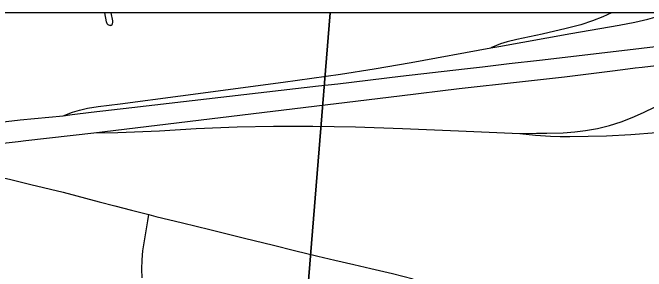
# Model space of a CAD drawing. Extents: x 0 to 34, y 0 to 22.
# Drawn here: x 5.715 to 6.387, y 20.831 to 21.106 of the extents above; entities that cross this region are included whole.
import ezdxf

# ---------------------------------------------------------------- set-up
doc = ezdxf.new("R2010")
doc.units = 0
for name, color, linetype in [('GM_X_City_Street', 7, 'Continuous'), ('GM_X_Corporation', 7, 'Continuous'), ('GM_X_County_Road', 7, 'Continuous'), ('GM_X_Interchange_Ramps', 7, 'Continuous'), ('GM_X_Interstate_Route', 7, 'Continuous'), ('GM_X_State_Route', 7, 'Continuous')]:
    doc.layers.add(name, color=color, linetype=linetype)

msp = doc.modelspace()

# ---------------------------------------------------------------- linework, layer by layer
at = {"layer": 'GM_X_City_Street'}
for points in [[(5.81875, 21.0923), (5.81806, 21.0923), (5.81687, 21.09259), (5.81618, 21.09299), (5.81564, 21.09351), (5.81515, 21.09419), (5.81478, 21.09498), (5.81443, 21.09607), (5.81247, 21.10587)], [(5.81875, 21.0923), (5.81935, 21.09253), (5.82032, 21.09336), (5.82068, 21.09396), (5.82091, 21.0946), (5.82114, 21.09534), (5.82119, 21.09612), (5.8211, 21.09713), (5.81926, 21.10587)], [(5.85229, 20.82436), (5.85207, 20.83357), (5.85233, 20.84341), (5.85307, 20.85321), (5.85394, 20.85927), (5.85832, 20.88491), (5.85945, 20.89152)]]:
    msp.add_lwpolyline(points, dxfattribs=at)
at = {"layer": 'GM_X_Corporation'}
for points in [[(8.71189, 21.10587), (4.05187, 21.10587), (4.0235, 20.82345), (4.01985, 20.77609), (3.99438, 20.44602), (3.94344, 19.94543), (3.9323, 19.82972), (3.91097, 19.60628), (3.89162, 19.41052)], [(7.91119, 21.10587), (4.05187, 21.10587), (4.0235, 20.82345), (4.01985, 20.77609), (3.99438, 20.44602), (3.94344, 19.94543), (3.9323, 19.82972), (3.91097, 19.60628), (3.89162, 19.41052)]]:
    msp.add_lwpolyline(points, dxfattribs=at)
for points in [[(6.05195, 21.10587), (5.06523, 21.10587), (4.99301, 20.3518), (5.98271, 20.25288)], [(7.06384, 21.10587), (6.05195, 21.10587), (5.98271, 20.25288), (6.97134, 20.15852)]]:
    msp.add_lwpolyline(points, close=True, dxfattribs=at)
at = {"layer": 'GM_X_County_Road'}
for points in [[(5.7065, 20.93004), (5.71151, 20.92898), (5.73395, 20.92358), (5.76833, 20.91531), (5.80658, 20.90513), (5.8234, 20.90067), (5.84088, 20.89628), (5.85945, 20.89152)], [(5.85945, 20.89152), (5.86676, 20.88965), (5.89515, 20.88276), (5.92408, 20.87561), (5.944, 20.87075), (5.96086, 20.86654), (5.99165, 20.85903), (6.01394, 20.85355), (6.03864, 20.84727), (6.05683, 20.84312), (6.07676, 20.83837), (6.09493, 20.8342), (6.1179, 20.8288), (6.13978, 20.82334)]]:
    msp.add_lwpolyline(points, dxfattribs=at)
at = {"layer": 'GM_X_Interchange_Ramps'}
for points in [[(6.35022, 21.10587), (6.34114, 21.10148), (6.33017, 21.09711), (6.31776, 21.09306), (6.30215, 21.08889), (6.27666, 21.08319), (6.24993, 21.07752), (6.23955, 21.07498), (6.23592, 21.07396), (6.23238, 21.07262), (6.22237, 21.06841)], [(6.25304, 20.9777), (6.26962, 20.97572), (6.28547, 20.97471), (6.29593, 20.97445), (6.30601, 20.97429), (6.34487, 20.9752), (6.37092, 20.97654), (6.39818, 20.97859), (6.42539, 20.98123), (6.4524, 20.98434)]]:
    msp.add_lwpolyline(points, dxfattribs=at)
at = {"layer": 'GM_X_Interstate_Route'}
msp.add_line((5.80091, 20.97838), (6.12519, 21.01762), dxfattribs=at)
for points in [[(5.6927, 20.98845), (5.7229, 20.99226), (5.76854, 20.99652), (5.7778, 20.99767), (5.79815, 21.00009), (5.84135, 21.00517), (6.03946, 21.02812), (6.05984, 21.03031), (6.12646, 21.03842), (6.19435, 21.04627), (6.21351, 21.04829), (6.24186, 21.05188), (6.27397, 21.05534), (6.35542, 21.06506), (6.46279, 21.07777)], [(6.3753, 21.04719), (6.38301, 21.04811), (6.43053, 21.05369), (6.43858, 21.05456)], [(6.12519, 21.01762), (6.18866, 21.0253), (6.25288, 21.0324), (6.30039, 21.0379), (6.35156, 21.04429), (6.36759, 21.04627), (6.3753, 21.04719)], [(5.72062, 20.96928), (5.72867, 20.97023), (5.80091, 20.97838)], [(5.63784, 20.95947), (5.65463, 20.96144), (5.67868, 20.96438), (5.70152, 20.96704), (5.72062, 20.96928)]]:
    msp.add_lwpolyline(points, dxfattribs=at)
at = {"layer": 'GM_X_State_Route'}
for points in [[(5.76854, 20.99652), (5.77837, 21.00024), (5.78581, 21.0025), (5.79421, 21.0046), (5.80566, 21.00628), (5.8288, 21.00926), (5.89289, 21.01754), (6.00192, 21.03221), (6.06287, 21.04071), (6.0985, 21.0462), (6.1377, 21.05307), (6.22237, 21.06841), (6.23064, 21.0699), (6.25631, 21.07458), (6.30702, 21.0837), (6.35846, 21.09244), (6.37496, 21.09562), (6.38891, 21.09894), (6.40146, 21.10267), (6.41032, 21.10587)], [(6.27081, 20.97792), (6.28167, 20.97806), (6.29909, 20.9784), (6.31152, 20.97923), (6.32266, 20.98062), (6.33553, 20.983), (6.34823, 20.98616), (6.36073, 20.99002), (6.3724, 20.99442), (6.38435, 20.99975), (6.39654, 21.00603), (6.40781, 21.01268), (6.41761, 21.01934), (6.42698, 21.02659), (6.43637, 21.0348), (6.44528, 21.04352), (6.45169, 21.05064)], [(5.80091, 20.97838), (5.82639, 20.97857), (5.87053, 20.98032), (5.90968, 20.98276), (5.95315, 20.98453), (5.99169, 20.98532), (6.03333, 20.98538), (6.07871, 20.98476), (6.1284, 20.98305), (6.18801, 20.98035), (6.25304, 20.9777), (6.27081, 20.97792)]]:
    msp.add_lwpolyline(points, dxfattribs=at)

doc.saveas('drawing.dxf')
